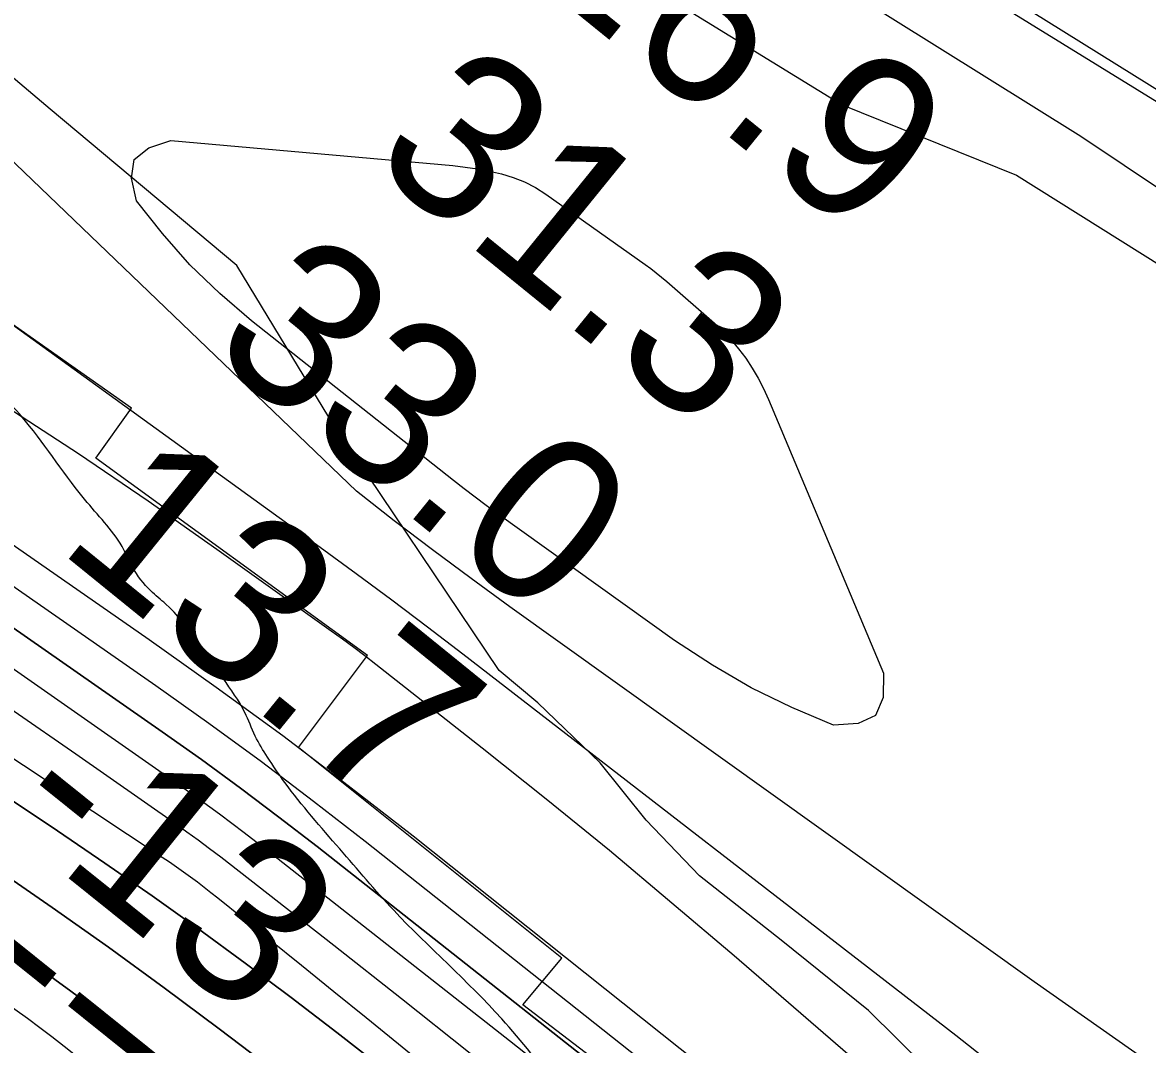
# Model space of a CAD drawing. Extents: x 3355677 to 3393573, y 612928 to 638357.
# Drawn here: x 3375855.1 to 3376309, y 620823.9 to 621236.2 of the extents above; entities that cross this region are included whole.
import ezdxf

# ---------------------------------------------------------------- set-up
doc = ezdxf.new("R2010")
doc.units = 0
for name, color, linetype in [('V-FLOD-BASE', 7, 'Continuous'), ('V-LEVE-TOET', 7, 'Continuous'), ('V-RIVR-EDGE', 7, 'Continuous'), ('V-RIVR-RANG', 7, 'Continuous'), ('V-RRAP-RVMT', 7, 'Continuous'), ('V-SITE-VEGE', 7, 'Continuous'), ('V-SURV-LINE', 7, 'Continuous'), ('V-TOPO-DPTH', 7, 'Continuous'), ('V-TOPO-MAJR', 7, 'Continuous'), ('V-TOPO-MINR', 7, 'Continuous'), ('V-TOPO-WATR', 7, 'Continuous')]:
    doc.layers.add(name, color=color, linetype=linetype)

msp = doc.modelspace()

# ---------------------------------------------------------------- linework, layer by layer
at = {"layer": 'V-FLOD-BASE'}
msp.add_lwpolyline([(3375957.02, 621430.45), (3376116.75, 621331.38), (3376316.94, 621206.66), (3376488.53, 621101.36), (3376637.78, 621012.69), (3376692.09, 620978.72)], dxfattribs=at)
at = {"layer": 'V-LEVE-TOET'}
msp.add_lwpolyline([(3375952.26, 621395.39), (3376090.37, 621310.17), (3376282.19, 621190.31), (3376493.57, 621048.92), (3376601.77, 620987.35)], dxfattribs=at)
at = {"layer": 'V-RIVR-EDGE'}
msp.add_spline([(3378516.49, 618361.05), (3378507.6, 618370.69), (3378490.73, 618386.23), (3378471.74, 618402.14), (3378446.08, 618427.92), (3378423.59, 618453.7), (3378402.15, 618477.72), (3378364.89, 618515.51), (3378349.43, 618530.35), (3378342.04, 618535.3), (3378334.65, 618539.2), (3378327.62, 618546.97), (3378322.71, 618554.38), (3378318.84, 618559.67), (3378306.54, 618572.39), (3378288.96, 618586.53), (3378281.23, 618596.41), (3378275.96, 618603.83), (3378258.04, 618621.84), (3378254.18, 618629.96), (3378247.86, 618638.78), (3378236.96, 618650.79), (3378233.81, 618657.14), (3378231.35, 618661.38), (3378222.57, 618670.56), (3378197.97, 618699.87), (3378183.21, 618714), (3378173.72, 618726.71), (3378162.47, 618734.49), (3378158.95, 618737.67), (3378158.61, 618741.54), (3378158.26, 618744.72), (3378155.81, 618749.66), (3378152.29, 618753.19), (3378146.31, 618755.67), (3378143.5, 618758.85), (3378140, 618769.43), (3378130.53, 618786.72), (3378121.05, 618799.43), (3378116.48, 618802.96), (3378111.54, 618803.33), (3378106.96, 618803.69), (3378107.68, 618808.27), (3378105.22, 618811.8), (3378096.08, 618818.87), (3378090.1, 618823.82), (3378078.84, 618830.54), (3378077.08, 618832.66), (3378071.83, 618844.3), (3378067.97, 618853.12), (3378067.98, 618856.29), (3378066.58, 618858.76), (3378058.13, 618863.01), (3378052.16, 618871.83), (3378044.1, 618888.77), (3378037.43, 618898.65), (3378027.59, 618911.01), (3378012.81, 618918.45), (3378000.84, 618924.11), (3377993.11, 618932.59), (3377988.55, 618941.06), (3377985.4, 618949.52), (3377982.24, 618954.46), (3377974.51, 618963.29), (3377969.24, 618967.89), (3377966.79, 618973.88), (3377960.81, 618977.77), (3377955.52, 618978.84), (3377954.83, 618983.07), (3377951.31, 618985.9), (3377937.58, 618991.22), (3377933.72, 618995.46), (3377918.25, 619012.76), (3377900.33, 619032.19), (3377899.99, 619037.47), (3377897.54, 619041.71), (3377893.67, 619045.59), (3377886.27, 619044.91), (3377882.39, 619044.92), (3377878.87, 619047.39), (3377875.72, 619053.74), (3377866.93, 619063.28), (3377843.02, 619083.78), (3377840.22, 619089.42), (3377839.18, 619096.12), (3377836.71, 619097.89), (3377833.19, 619098.25), (3377832.49, 619100.01), (3377831.44, 619103.89), (3377828.98, 619106.01), (3377820.18, 619110.97), (3377809.64, 619121.21), (3377795.58, 619135.69), (3377778.71, 619154.76), (3377773.79, 619160.41), (3377758.67, 619171.37), (3377751.64, 619178.79), (3377734.41, 619195.04), (3377715.08, 619215.53), (3377698.93, 619236.36), (3377689.44, 619246.6), (3377686.28, 619253.66), (3377675.73, 619259.67), (3377669.05, 619265.33), (3377666.24, 619269.92), (3377662.02, 619272.39), (3377656.38, 619274.17), (3377649.7, 619279.47), (3377628.6, 619296.08), (3377619.46, 619304.56), (3377610.32, 619314.45), (3377594.85, 619326.47), (3377585.71, 619336.01), (3377577.62, 619344.49), (3377561.44, 619355.45), (3377551.95, 619364.63), (3377544.22, 619374.17), (3377540.72, 619384.04), (3377539.32, 619385.81), (3377536.15, 619386.87), (3377528.75, 619389.01), (3377525.59, 619391.83), (3377523.49, 619398.53), (3377519.99, 619409.11), (3377509.1, 619421.12), (3377504.18, 619425.71), (3377489.74, 619431.04), (3377482.35, 619435.28), (3377478.49, 619440.93), (3377476.38, 619443.05), (3377471.46, 619446.94), (3377465.14, 619455.41), (3377463.39, 619460), (3377454.25, 619470.59), (3377432.47, 619495.66), (3377419.12, 619513.31), (3377396.28, 619540.15), (3377376.96, 619562.4), (3377360.09, 619581.12), (3377353.41, 619589.94), (3377348.5, 619598.76), (3377341.83, 619607.59), (3377323.55, 619623.49), (3377313.35, 619633.38), (3377305.61, 619638.33), (3377297.52, 619644.7), (3377297.53, 619647.87), (3377297.54, 619650.69), (3377294.03, 619656.69), (3377285.24, 619666.58), (3377279.28, 619677.16), (3377274.01, 619683.52), (3377265.56, 619688.47), (3377258.89, 619694.83), (3377253.62, 619705.06), (3377251.89, 619714.93), (3377248.03, 619720.93), (3377245.57, 619724.46), (3377241.7, 619727.64), (3377232.89, 619728.37), (3377223.38, 619730.86), (3377212.47, 619733.35), (3377204.37, 619737.6), (3377200.86, 619740.08), (3377195.22, 619741.15), (3377185.71, 619741.17), (3377172.33, 619748.61), (3377155.8, 619761.33), (3377143.16, 619778.28), (3377132.62, 619792.4), (3377131.93, 619797.33), (3377130.18, 619802.27), (3377123.51, 619811.1), (3377116.49, 619822.04), (3377110.17, 619832.98), (3377098.6, 619854.85), (3377095.09, 619862.97), (3377087.73, 619876.73), (3377081.41, 619884.85), (3377075.78, 619891.2), (3377063.5, 619909.91), (3377063.15, 619913.08), (3377058.59, 619921.55), (3377041.74, 619947.67), (3377035.78, 619957.9), (3377024.88, 619970.26), (3377017.51, 619982.26), (3377008.73, 619991.09), (3377000.99, 619999.22), (3376998.89, 620003.1), (3376997.85, 620008.39), (3376993.28, 620014.39), (3376981.69, 620029.57), (3376966.57, 620041.59), (3376947.93, 620056.08), (3376931.04, 620066.69), (3376914.5, 620075.54), (3376905.71, 620081.91), (3376896.22, 620095.67), (3376889.56, 620109.08), (3376877.63, 620128.14), (3376863.24, 620153.19), (3376850.61, 620175.78), (3376840.44, 620195.18), (3376834.13, 620206.12), (3376830.62, 620213.88), (3376827.11, 620219.88), (3376766.3, 620280.64), (3376733.96, 620311.73), (3376710.76, 620332.22), (3376680.51, 620356.61), (3376664.69, 620368.98), (3376652.37, 620376.06), (3376623.52, 620393.4), (3376605.58, 620405.78), (3376585.52, 620418.86), (3376578.14, 620424.17), (3376571.8, 620428.06), (3376565.46, 620427.02), (3376541.18, 620440.12), (3376536.96, 620446.47), (3376535.22, 620453.17), (3376537.71, 620461.97), (3376537.72, 620466.2), (3376535.61, 620469.03), (3376529.98, 620470.8), (3376523.63, 620470.11), (3376520.11, 620471.53), (3376509.21, 620481.07), (3376501.13, 620489.55), (3376495.52, 620499.78), (3376489.55, 620510.72), (3376487.1, 620514.95), (3376486.05, 620518.13), (3376484.29, 620520.6), (3376464.95, 620537.91), (3376449.83, 620547.47), (3376433.64, 620556.31), (3376408.32, 620577.17), (3376393.54, 620585.66), (3376376.29, 620593.81), (3376351.66, 620606.2), (3376335.11, 620613.29), (3376324.56, 620620.01), (3376307.31, 620625.34), (3376296.04, 620630.65), (3376270.36, 620648.34), (3376252.78, 620662.12), (3376242.94, 620672.72), (3376238.01, 620675.9), (3376233.43, 620676.62), (3376229.56, 620679.09), (3376210.93, 620695.35), (3376192.64, 620709.84), (3376157.47, 620736.71), (3376139.88, 620750.14), (3376127.93, 620761.8), (3376118.44, 620769.58), (3376106.12, 620776.3), (3376072.01, 620806.34), (3376048.47, 620834.23), (3376004.89, 620878.04), (3375983.1, 620902.76), (3375960.97, 620929.59), (3375953.95, 620939.83), (3375949.03, 620948.3), (3375944.83, 620957.82), (3375936.05, 620971.59), (3375912.87, 621001.6), (3375906.89, 621006.9), (3375899.52, 621016.43), (3375896.01, 621023.48), (3375881.26, 621042.55), (3375856.32, 621075.38), (3375835.59, 621097.28), (3375809.57, 621122.72), (3375786.01, 621142.15), (3375742.74, 621169.75), (3375706.5, 621193.09), (3375654.8, 621233.74), (3375605.57, 621273.68), (3375571.82, 621307.24), (3375559.88, 621321.37), (3375554.61, 621330.89), (3375550.75, 621336.89), (3375547.94, 621339.72), (3375541.25, 621342.56), (3375536.33, 621345.74), (3375533.51, 621347.86), (3375528.24, 621352.81), (3375524.03, 621359.16), (3375521.22, 621361.99), (3375518.76, 621365.16), (3375514.54, 621369.76), (3375499.05, 621375.43), (3375478.63, 621382.53), (3375451.52, 621393.17), (3375434.62, 621398.5), (3375424.77, 621404.51), (3375412.44, 621407.36), (3375405.76, 621410.55), (3375395.2, 621414.45), (3375385.69, 621417.29), (3375374.07, 621420.49), (3375363.5, 621420.87), (3375351.51, 621419.14), (3375336.69, 621411.07), (3375326.11, 621405.81), (3375315.54, 621405.48), (3375306.73, 621408.33), (3375297.58, 621412.93), (3375285.62, 621419.3), (3375281.41, 621425.65), (3375276.14, 621431.66), (3375271.91, 621433.78), (3375264.16, 621435.21), (3375259.93, 621435.22), (3375254.65, 621435.24), (3375251.48, 621435.24), (3375245.49, 621436.31), (3375239.86, 621437.74), (3375215.21, 621444.49), (3375187.39, 621452.67), (3375156.75, 621461.2), (3375150.77, 621464.74), (3375147.25, 621465.8), (3375142.67, 621466.87), (3375137.39, 621467.94), (3375132.1, 621468.31), (3375129.64, 621468.32), (3375105.35, 621477.18), (3375084.93, 621485.69), (3375080.36, 621489.23), (3375075.08, 621491.35), (3375067.33, 621492.43), (3375058.88, 621497.03), (3375037.06, 621506.95), (3374951.91, 621556.5), (3374890.69, 621595.76), (3374838.99, 621635), (3374815.41, 621649.51), (3374801.34, 621657.65)], degree=3, dxfattribs=at)
at = {"layer": 'V-RRAP-RVMT'}
for p, q in [((3375899.06, 621080.65), (3375790.07, 621157.29)), ((3375884.75, 621060.45), (3375899.06, 621080.65)), ((3375994.32, 620980.85), (3375884.75, 621060.45)), ((3375966.51, 620943.75), (3375994.32, 620980.85)), ((3376072.66, 620858.72), (3375966.51, 620943.75)), ((3376056.96, 620839.92), (3376072.66, 620858.72)), ((3376164.36, 620757.83), (3376056.96, 620839.92))]:
    msp.add_line(p, q, dxfattribs=at)
at = {"layer": 'V-SITE-VEGE'}
for points in [[(3375593.04, 621575.82), (3375621.41, 621558.04), (3375645.58, 621544.45), (3375683.41, 621522.51), (3375711.77, 621507.88), (3375747.5, 621486.98), (3375767.46, 621475.48), (3375790.58, 621461.89), (3375794.78, 621457.7), (3375810.54, 621449.34), (3375833.67, 621433.66), (3375876.75, 621407.52), (3375894.61, 621397.07), (3375954.31, 621343.75), (3376057.48, 621281.89), (3376185.82, 621202.91), (3376256.22, 621174.58), (3376407.59, 621079.66), (3376556.18, 620981.94), (3376639.85, 620919.97), (3376663.89, 620880.24)], [(3376231.18, 620803.27), (3376196.46, 620837.57), (3376161.19, 620865.92), (3376128.3, 620891.9), (3376106.75, 620914.38), (3376088.16, 620937.47), (3376063.03, 620961.72), (3376047.48, 620974.72), (3375978.73, 621076.97), (3375941.65, 621138.12), (3375866.27, 621201.25), (3375825.08, 621235.93), (3375781.79, 621278.27), (3375731.51, 621329.64), (3375654.4, 621359.79), (3375639.69, 621367.1), (3375632.33, 621372.33), (3375617.61, 621384.89), (3375608.15, 621393.27)]]:
    msp.add_lwpolyline(points, dxfattribs=at)
at = {"layer": 'V-SURV-LINE'}
msp.add_lwpolyline([(3376767.66, 620923.9), (3374508.57, 622315.65)], dxfattribs=at)
at = {"layer": 'V-TOPO-DPTH'}
for points in [[(3376892.47, 620016.68), (3376573.41, 620371.98), (3376564.86, 620380.06), (3376556.2, 620388), (3376547.35, 620395.75), (3376538.39, 620403.37), (3376088.7, 620776.85), (3376061.95, 620798.86), (3376035.07, 620820.71), (3376007.98, 620842.31), (3375980.77, 620863.75), (3375935.08, 620899.39), (3375930.58, 620902.85), (3375926.05, 620906.25), (3375921.46, 620909.59), (3375916.83, 620912.87), (3375876.61, 620940.98), (3375851.78, 620958.17), (3375826.84, 620975.21), (3375801.75, 620992.02), (3375776.56, 621008.69), (3375168.27, 621407.35)], [(3376892.47, 620016.68), (3376573.41, 620371.98), (3376564.86, 620380.06), (3376556.2, 620388), (3376547.35, 620395.75), (3376538.39, 620403.37), (3376088.7, 620776.85), (3376061.95, 620798.86), (3376035.07, 620820.71), (3376007.98, 620842.31), (3375980.77, 620863.75), (3375935.08, 620899.39), (3375930.58, 620902.85), (3375926.05, 620906.25), (3375921.46, 620909.59), (3375916.83, 620912.87), (3375876.61, 620940.98), (3375851.78, 620958.17), (3375826.84, 620975.21), (3375801.75, 620992.02), (3375776.56, 621008.69), (3375168.27, 621407.35)], [(3377196.86, 619789.73), (3376629.45, 620400.83), (3376612.91, 620417.53), (3376596.2, 620434.03), (3376579.21, 620450.26), (3376562.03, 620466.29), (3376544.56, 620481.99), (3376526.87, 620497.45), (3376508.86, 620512.53), (3376490.64, 620527.35), (3376012.7, 620907.86), (3375986.52, 620928.29), (3375960.09, 620948.38), (3375933.27, 620967.95), (3375906.19, 620987.18), (3375484.06, 621280.81)], [(3375389.11, 621230.92), (3375869.21, 620910.06), (3375888.38, 620897.04), (3375907.42, 620883.85), (3375926.26, 620870.37), (3375944.98, 620856.71), (3375963.51, 620842.8), (3375981.92, 620828.74), (3376000.17, 620814.45)], [(3376000.17, 620814.45), (3375981.92, 620828.74), (3375963.51, 620842.8), (3375944.98, 620856.71), (3375926.26, 620870.37), (3375907.42, 620883.85), (3375888.38, 620897.04), (3375869.21, 620910.06), (3375389.11, 621230.92)], [(3375606.37, 621160.19), (3375691.17, 621102.89), (3375775.49, 621044.88), (3375911.53, 620950.05), (3375927.38, 620938.79), (3375943.09, 620927.35), (3375958.6, 620915.63), (3375973.97, 620903.73), (3376148.82, 620765.84), (3376221.1, 620707.99), (3376292.82, 620649.46), (3376363.68, 620589.9), (3376433.98, 620529.66), (3376536.16, 620440.81), (3376554.76, 620424.28), (3376573.12, 620407.49), (3376591.11, 620390.31), (3377053.83, 619864.54)], [(3375606.37, 621160.19), (3375691.17, 621102.89), (3375775.49, 621044.88), (3375911.53, 620950.05), (3375927.38, 620938.79), (3375943.09, 620927.35), (3375958.6, 620915.63), (3375973.97, 620903.73), (3376148.82, 620765.84), (3376221.1, 620707.99), (3376292.82, 620649.46), (3376363.68, 620589.9), (3376433.98, 620529.66), (3376536.16, 620440.81), (3376554.76, 620424.28), (3376573.12, 620407.49), (3376591.11, 620390.31), (3377053.83, 619864.54)], [(3375541.68, 621100.12), (3375622, 621045.96), (3375844.21, 620894.94), (3375867.08, 620879.14), (3375889.77, 620863.12), (3375912.22, 620846.74), (3375934.51, 620830.14), (3375990.04, 620788.11), (3376039.56, 620749.82), (3376088.53, 620710.86), (3376136.68, 620670.89), (3376184.29, 620630.25), (3376469.44, 620381.72), (3376492.29, 620361.29), (3376514.78, 620340.47), (3376536.74, 620319.08), (3376558.33, 620297.32), (3376672.9, 620178.87)], [(3375541.68, 621100.12), (3375622, 621045.96), (3375844.21, 620894.94), (3375867.08, 620879.14), (3375889.77, 620863.12), (3375912.22, 620846.74), (3375934.51, 620830.14), (3375990.04, 620788.11), (3376039.56, 620749.82), (3376088.53, 620710.86), (3376136.68, 620670.89), (3376184.29, 620630.25), (3376469.44, 620381.72), (3376492.29, 620361.29), (3376514.78, 620340.47), (3376536.74, 620319.08), (3376558.33, 620297.32), (3376672.9, 620178.87)], [(3376196.02, 620593.31), (3376116.97, 620657.14), (3376037.17, 620720.06), (3375900.19, 620826.14), (3375887.47, 620835.83), (3375874.64, 620845.39), (3375861.67, 620854.74), (3375848.6, 620863.96), (3375740.94, 620938.58), (3375673.7, 620984.62), (3375606.12, 621030.14)], [(3375606.12, 621030.14), (3375673.7, 620984.62), (3375740.94, 620938.58), (3375848.6, 620863.96), (3375861.67, 620854.74), (3375874.64, 620845.39), (3375887.47, 620835.83), (3375900.19, 620826.14), (3376037.17, 620720.06), (3376116.97, 620657.14), (3376196.02, 620593.31)]]:
    msp.add_lwpolyline(points, dxfattribs=at)
at = {"layer": 'V-TOPO-MAJR'}
for points in [[(3376683.28, 620572.93), (3376662.36, 620587.59), (3376556.41, 620653.44), (3376482.02, 620700.68), (3376408.26, 620748.88), (3376335.46, 620798.51), (3376263.3, 620849.09), (3376051.78, 621000.45), (3376036.1, 621011.84), (3376020.53, 621023.38), (3376005.13, 621035.15), (3375989.84, 621047.07), (3375416.31, 621597.65)], [(3376305.31, 620477.21), (3376257.42, 620516.51), (3376209.16, 620555.36), (3375871.87, 620823.1), (3375866.99, 620826.91), (3375862.07, 620830.66), (3375857.1, 620834.34), (3375852.08, 620837.96), (3375804.16, 620871.98), (3375774.99, 620892.34), (3375745.6, 620912.38), (3375715.9, 620931.94), (3375685.99, 620951.18), (3375378.01, 621145.79)]]:
    msp.add_lwpolyline(points, dxfattribs=at)
at = {"layer": 'V-TOPO-MINR'}
for points in [[(3376892.47, 620016.68), (3376573.41, 620371.98), (3376564.86, 620380.06), (3376556.2, 620388), (3376547.35, 620395.75), (3376538.39, 620403.37), (3376088.7, 620776.85), (3376061.95, 620798.86), (3376035.07, 620820.71), (3376007.98, 620842.31), (3375980.77, 620863.75), (3375935.08, 620899.39), (3375930.58, 620902.85), (3375926.05, 620906.25), (3375921.46, 620909.59), (3375916.83, 620912.87), (3375876.61, 620940.98), (3375851.78, 620958.17), (3375826.84, 620975.21), (3375801.75, 620992.02), (3375776.56, 621008.69), (3375168.27, 621407.35)], [(3376674.39, 620447.69), (3376656.78, 620465.57), (3376638.89, 620483.13), (3376620.55, 620500.24), (3376601.91, 620517.03), (3376506.01, 620601.26), (3376438.67, 620659.3), (3376370.63, 620716.48), (3376301.54, 620772.39), (3376231.74, 620827.44), (3376032.82, 620981.34), (3376018.55, 620992.27), (3376004.2, 621003.11), (3375989.76, 621013.8), (3375975.24, 621024.41), (3375813.61, 621141.21), (3375720.6, 621207.12), (3375626.79, 621271.84), (3375531.79, 621334.8)], [(3376915.71, 619969.53), (3376595.99, 620336.39), (3376559.23, 620371.43), (3376554.42, 620375.92), (3376549.53, 620380.33), (3376544.54, 620384.63), (3376539.49, 620388.86), (3376006.78, 620823.97), (3375993.77, 620834.58), (3375980.74, 620845.16), (3375967.69, 620855.72), (3375954.62, 620866.26), (3375933.87, 620882.95), (3375931.16, 620885.11), (3375928.42, 620887.24), (3375925.66, 620889.33), (3375922.87, 620891.41), (3375920.06, 620893.44), (3375917.23, 620895.44), (3375914.38, 620897.41), (3375911.5, 620899.34), (3375268.37, 621326)], [(3377196.86, 619789.73), (3376629.45, 620400.83), (3376612.91, 620417.53), (3376596.2, 620434.03), (3376579.21, 620450.26), (3376562.03, 620466.29), (3376544.56, 620481.99), (3376526.87, 620497.45), (3376508.86, 620512.53), (3376490.64, 620527.35), (3376012.7, 620907.86), (3375986.52, 620928.29), (3375960.09, 620948.38), (3375933.27, 620967.95), (3375906.19, 620987.18), (3375484.06, 621280.81)], [(3376605.79, 620458.59), (3376142.2, 620859.58), (3376117.15, 620880.95), (3376091.9, 620902.08), (3376066.36, 620922.86), (3376040.63, 620943.4), (3375997.72, 620977.16), (3375993.27, 620980.61), (3375988.79, 620984.02), (3375984.27, 620987.36), (3375979.71, 620990.67), (3375933.59, 621023.63), (3375905.76, 621043.11), (3375877.69, 621062.22), (3375849.25, 621080.77), (3375820.56, 621098.95), (3375699.65, 621173.93), (3375630.64, 621216.88), (3375561.73, 621259.98)], [(3376000.17, 620814.45), (3375981.92, 620828.74), (3375963.51, 620842.8), (3375944.98, 620856.71), (3375926.26, 620870.37), (3375907.42, 620883.85), (3375888.38, 620897.04), (3375869.21, 620910.06), (3375389.11, 621230.92)], [(3377125.39, 619805.6), (3376607.2, 620396.53), (3376583.59, 620419.57), (3376559.51, 620442.12), (3376535.12, 620464.34), (3376498.97, 620496.61), (3376455.94, 620534.33), (3376412.48, 620571.55), (3376368.38, 620607.99), (3376323.84, 620643.93), (3375993.35, 620905.82), (3375972.57, 620921.97), (3375951.59, 620937.87), (3375930.32, 620953.37), (3375908.86, 620968.62), (3375648.15, 621150.17), (3375573.5, 621201.37)], [(3376151.92, 621092.69), (3376154.07, 621088.46), (3376156.06, 621084.14), (3376202.51, 620973.71), (3376202.31, 620963.84), (3376199.34, 620956.61), (3376192.24, 620953.35), (3376182.39, 620952.74), (3376165.55, 620959.8), (3376149.17, 620967.71), (3376133.47, 620976.88), (3376118.22, 620986.91), (3376046.65, 621038.12), (3376042.17, 621041.38), (3376037.72, 621044.67), (3376033.32, 621048.04), (3376028.95, 621051.44), (3375947.54, 621115.85), (3375934.78, 621126.83), (3375922.69, 621138.44), (3375911.58, 621151.01), (3375901.15, 621164.21), (3375899.11, 621173.42), (3375900.22, 621180.85), (3375906.03, 621185.6), (3375914.97, 621188.58), (3376028.75, 621178.43), (3376033.71, 621177.87), (3376038.64, 621177.16), (3376043.54, 621176.23), (3376048.41, 621175.14), (3376053.14, 621173.68), (3376057.72, 621171.89), (3376062.07, 621169.6), (3376066.26, 621166.97), (3376106.35, 621138.58), (3376108.6, 621136.93), (3376110.81, 621135.24), (3376112.98, 621133.48), (3376115.1, 621131.67), (3376134.28, 621114.87), (3376137.73, 621111.61), (3376141.02, 621108.19), (3376144.05, 621104.55), (3376146.9, 621100.75), (3376149.5, 621096.77), (3376151.92, 621092.69)], [(3377009.44, 619897.17), (3376564.05, 620397.04), (3376550.74, 620408.94), (3376537.26, 620420.64), (3376281.82, 620637.53), (3376224.92, 620685.28), (3376167.65, 620732.57), (3376109.84, 620779.2), (3376051.67, 620825.39), (3375954.54, 620901.58), (3375944.6, 620909.25), (3375934.57, 620916.81), (3375924.42, 620924.19), (3375914.19, 620931.46), (3375825.75, 620993.19), (3375771.03, 621030.94), (3375716.05, 621068.3), (3375660.67, 621105.06), (3375605.03, 621141.43)], [(3376672.9, 620178.87), (3376558.33, 620297.32), (3376536.74, 620319.08), (3376514.78, 620340.47), (3376492.29, 620361.29), (3376469.44, 620381.72), (3376184.29, 620630.25), (3376136.68, 620670.89), (3376088.53, 620710.86), (3376039.56, 620749.82), (3375990.04, 620788.11), (3375934.51, 620830.14), (3375912.22, 620846.74), (3375889.77, 620863.12), (3375867.08, 620879.14), (3375844.21, 620894.94), (3375622, 621045.96), (3375541.68, 621100.12)], [(3375606.12, 621030.14), (3375673.7, 620984.62), (3375740.94, 620938.58), (3375848.6, 620863.96), (3375861.67, 620854.74), (3375874.64, 620845.39), (3375887.47, 620835.83), (3375900.19, 620826.14), (3376037.17, 620720.06), (3376116.97, 620657.14), (3376196.02, 620593.31)]]:
    msp.add_lwpolyline(points, dxfattribs=at)
at = {"layer": 'V-TOPO-WATR'}
msp.add_lwpolyline([(3377053.83, 619864.54), (3376591.11, 620390.31), (3376573.12, 620407.49), (3376554.76, 620424.28), (3376536.16, 620440.81), (3376433.98, 620529.66), (3376363.68, 620589.9), (3376292.82, 620649.46), (3376221.1, 620707.99), (3376148.82, 620765.84), (3375973.97, 620903.73), (3375958.6, 620915.63), (3375943.09, 620927.35), (3375927.38, 620938.79), (3375911.53, 620950.05), (3375775.49, 621044.88), (3375691.17, 621102.89), (3375606.37, 621160.19)], dxfattribs=at)

# ---------------------------------------------------------------- texts
at = {"layer": 'V-RIVR-RANG'}
for s, rotation, p in [('26.9', 320.9583, (3376056.7, 621257.75)), ('31.3', 320.9583, (3375994.11, 621179.76)), ('33.0', 320.9583, (3375929.05, 621103.76)), ('13.7', 320.9583, (3375868.51, 621024.11)), ('-13', 321.2399, (3375845.17, 620913.86)), ('-57', 321.2399, (3375770.44, 620845.62))]:
    msp.add_text(s, height=67, rotation=rotation, dxfattribs=at).set_placement(p)

doc.saveas('drawing.dxf')
